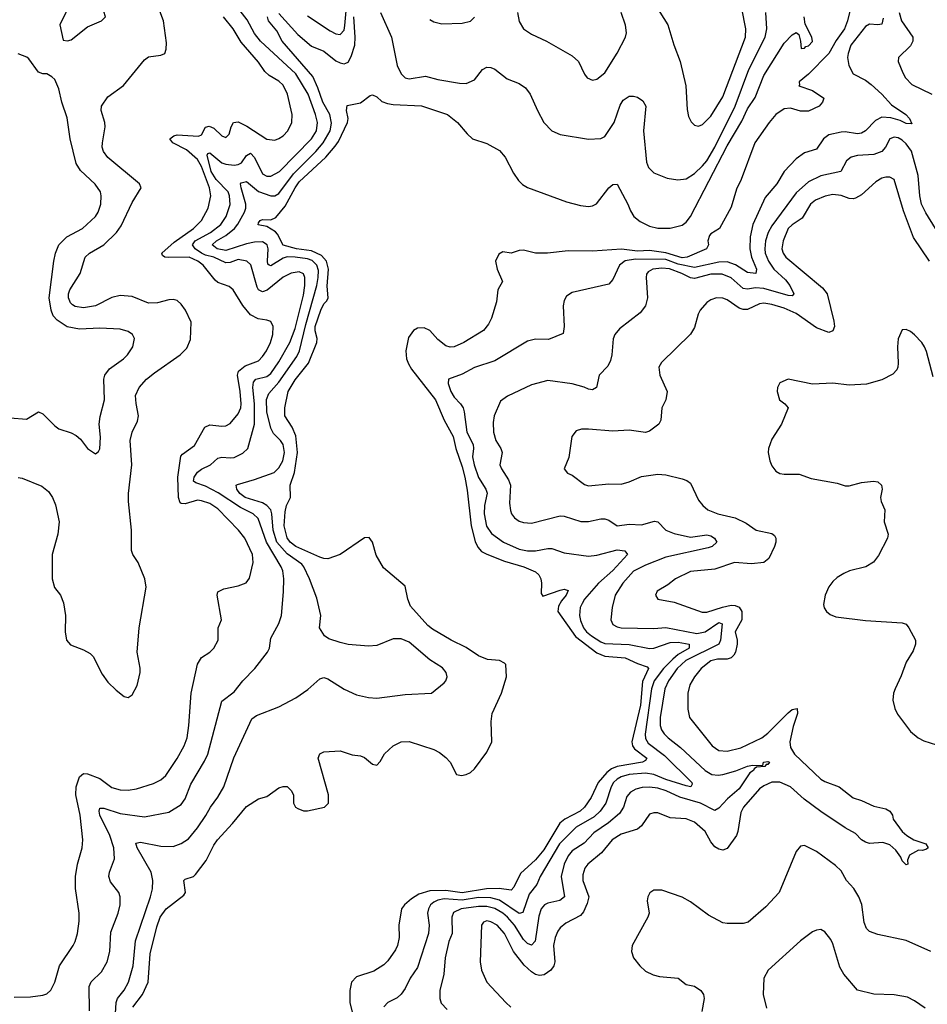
# Model space of a CAD drawing. Header units: inches. Extents: x 1173000 to 1307049, y 522583 to 678455.
# Tile 405 of 617: x 1260177 to 1264633, y 604062 to 608895. Entities that reach past the tile are written whole.
import ezdxf

# ---------------------------------------------------------------- set-up
doc = ezdxf.new("R2010")
doc.units = ezdxf.units.IN
doc.header["$MEASUREMENT"] = 0
doc.layers.add('B2660', color=7, linetype='Continuous')

msp = doc.modelspace()

# ---------------------------------------------------------------- linework, layer by layer
at = {"layer": 'B2660', "color": 5, "elevation": 940}
msp.add_lwpolyline([(1260450, 609048), (1260434, 609046), (1260434, 609034), (1260404, 608930), (1260374.8, 608870), (1260390, 608794), (1260412, 608792), (1260430, 608796), (1260510, 608860.5), (1260578, 608890), (1260599, 608910), (1260590, 608935.3), (1260516.6, 608976.6), (1260481.2, 609010), (1260470, 609028.7)], close=True, dxfattribs=at)
at = {"layer": 'B2660', "color": 5}
for points, elevation in [([(1263250, 609044.6), (1263359.1, 608870), (1263388.1, 608771.9), (1263419.7, 608690), (1263448.2, 608570), (1263454.1, 608454.1), (1263460.8, 608420.8), (1263473.5, 608393.5), (1263490, 608378), (1263510, 608373), (1263530, 608380.5), (1263570, 608421.6), (1263630, 608516.9), (1263740.7, 608810), (1263742.2, 608850), (1263722.5, 608950)], 860), ([(1261590, 608914.2), (1261700.9, 608840.9), (1261730, 608826.2), (1261750, 608822.2), (1261770, 608843.1), (1261773.2, 608866.8), (1261785.9, 609010)], 860), ([(1260170, 606647.4), (1260190, 606644.6), (1260286.1, 606606.1), (1260318.6, 606578.6), (1260338.7, 606550), (1260353.6, 606513.6), (1260370.2, 606430), (1260364.6, 606370), (1260337, 606270), (1260336, 606150), (1260347.5, 606107.5), (1260377.1, 606070), (1260393, 606033), (1260402, 605970), (1260400.5, 605890), (1260406.8, 605850), (1260426, 605826), (1260490, 605802.4), (1260523.7, 605783.7), (1260537.3, 605770), (1260582.3, 605682.3), (1260610, 605644), (1260650, 605604), (1260690, 605573.4), (1260710, 605568), (1260730, 605580.7), (1260753.4, 605626.6), (1260768.6, 605690), (1260768.4, 605711.5), (1260753.5, 605790), (1260763.5, 605910), (1260798.4, 606110), (1260791.1, 606151.1), (1260758.5, 606230), (1260733.1, 606270), (1260726.5, 606290), (1260725.7, 606390), (1260711.6, 606530), (1260711, 606570), (1260728.1, 606710), (1260719.9, 606830), (1260729, 606870), (1260755.7, 606924.3), (1260759.8, 606950), (1260748.2, 607011.8), (1260746.5, 607050), (1260763.9, 607090), (1260800.4, 607130), (1260838.2, 607161.8), (1260965.7, 607250), (1260997.8, 607282.2), (1261015.2, 607324.8), (1261018.8, 607410), (1260991.5, 607470), (1260970, 607499.4), (1260950, 607516.2), (1260930, 607521.8), (1260910, 607520.9), (1260854.4, 607505.6), (1260810, 607503.2), (1260730, 607536.4), (1260670, 607541.1), (1260630, 607531.2), (1260550, 607489.9), (1260490, 607481.1), (1260450, 607487.3), (1260436.1, 607496.1), (1260426, 607506), (1260416.7, 607530), (1260416.5, 607550), (1260422.7, 607570), (1260473.3, 607650), (1260498, 607730), (1260519.7, 607750), (1260590, 607790.8), (1260653.2, 607850), (1260676, 607884), (1260730, 607998.4), (1260773.2, 608070), (1260766, 608090), (1260610, 608218.8), (1260588.3, 608248.3), (1260582.4, 608270), (1260583.2, 608290), (1260596.2, 608370), (1260595.5, 608390), (1260577.3, 608450), (1260579.1, 608470), (1260610, 608516.5), (1260687.5, 608572.5), (1260790, 608698.9), (1260810, 608712.4), (1260870, 608720.4), (1260889.2, 608730), (1260896.2, 608750), (1260897.5, 608782.5), (1260882.6, 608890), (1260859.8, 608950)], 920), ([(1260519.9, 604030), (1260517.8, 604150), (1260527.8, 604172.2), (1260579.2, 604220.8), (1260607.3, 604270), (1260618.9, 604321.1), (1260624.7, 604415.3), (1260660.8, 604510), (1260670.6, 604550), (1260669.8, 604589.8), (1260663.1, 604610), (1260623.4, 604663.4), (1260615.6, 604690), (1260618.2, 604710), (1260643.3, 604776.7), (1260639.1, 604830), (1260619.6, 604890), (1260571.4, 604990), (1260567, 605010), (1260570, 605024), (1260590, 605024.5), (1260670, 604998.2), (1260790, 604981.6), (1260910, 605005.8), (1260970, 605042.4), (1260989.2, 605070.8), (1261017.7, 605142.3), (1261084.6, 605255.4), (1261100.6, 605290), (1261169.7, 605550), (1261230, 605595.2), (1261272.1, 605650), (1261331.1, 605710), (1261393, 605790), (1261403.1, 605810), (1261410, 605858.8), (1261449, 605931), (1261462.4, 605970), (1261473, 606087), (1261473.9, 606150), (1261468.7, 606190), (1261461.7, 606210), (1261388.7, 606330), (1261347.4, 606447.4), (1261323.2, 606470), (1261261.1, 606501.1), (1261152, 606572), (1261090, 606604.6), (1261041.7, 606621.7), (1261030.7, 606630.7), (1261033, 606650), (1261050, 606674.3), (1261070, 606689), (1261114.6, 606710), (1261150, 606742.2), (1261170, 606748.5), (1261210, 606743.8), (1261230, 606746.7), (1261272.8, 606767.2), (1261297.2, 606790), (1261330.3, 606909.7), (1261330, 607009.9), (1261321.9, 607090), (1261324.7, 607115.3), (1261336.8, 607130), (1261390, 607144.2), (1261410, 607157.8), (1261450, 607216.2), (1261503.4, 607310), (1261530, 607379.1), (1261570, 607543.7), (1261577.3, 607590), (1261577.9, 607630), (1261570, 607648.2), (1261550, 607657), (1261510, 607651.4), (1261470, 607631.4), (1261392.7, 607567.3), (1261370, 607558.6), (1261350, 607568.6), (1261342.5, 607582.5), (1261311.6, 607691.6), (1261292.6, 607710), (1261250, 607717.3), (1261210, 607703), (1261190, 607701.1), (1261130, 607729.1), (1261090, 607738.7), (1261070, 607748.5), (1261038.8, 607770), (1261025.1, 607790), (1261038.5, 607810), (1261113.3, 607850), (1261164.5, 607890), (1261190.8, 607930), (1261210, 607988), (1261208, 608030), (1261200.3, 608050), (1261142.2, 608110), (1261116.9, 608150), (1261097.1, 608230), (1261101.3, 608238.7), (1261110, 608242.3), (1261170, 608192.5), (1261190, 608185.5), (1261230, 608181.3), (1261250, 608183.8), (1261266.6, 608193.4), (1261290, 608229.2), (1261310, 608240.6), (1261330, 608218.9), (1261370, 608138.7), (1261390, 608126.6), (1261410, 608126.7), (1261452.8, 608150), (1261609.2, 608310), (1261633.6, 608350), (1261639.2, 608390), (1261629.9, 608430), (1261593.5, 608530), (1261533.1, 608630), (1261359, 608790), (1261330, 608827.9), (1261294.1, 608894.1), (1261259, 608939)], 860), ([(1261450, 608925.2), (1261542.2, 608822.2), (1261610, 608765.4), (1261670, 608740.5), (1261730, 608693.5), (1261750, 608683.1), (1261770, 608678), (1261778.5, 608681.5), (1261790, 608687.6), (1261805.2, 608714.8), (1261822.2, 608770), (1261824.6, 608810), (1261817.9, 608910)], 840), ([(1264256.5, 608950), (1264242.2, 608890), (1264226.2, 608850), (1264186.4, 608793.6), (1264150, 608729.8), (1264050, 608628.7), (1264004.4, 608590), (1264006, 608574), (1264002, 608570), (1264070, 608548.5), (1264124.9, 608510), (1264118.8, 608490), (1264102.8, 608470), (1264050, 608445.8), (1264010, 608445.5), (1263961.8, 608461.8), (1263930, 608458), (1263890.1, 608429.9), (1263857.6, 608390), (1263786, 608290), (1263719.6, 608110), (1263696.9, 608063.1), (1263670, 607975.1), (1263613, 607870), (1263570, 607843.6), (1263564.3, 607835.7), (1263556.5, 607810), (1263558.3, 607790), (1263548.7, 607770), (1263453.6, 607730), (1263430, 607726.2), (1263350, 607750.8), (1263270, 607761.8), (1263210, 607759), (1263131.3, 607768.7), (1262990, 607759.7), (1262870, 607760.9), (1262769.1, 607749.1), (1262708.8, 607748.8), (1262650, 607763.6), (1262630, 607762.9), (1262590, 607749.5), (1262550, 607755.1), (1262530, 607744), (1262514, 607710), (1262522, 607670), (1262547.3, 607610), (1262524.4, 607570), (1262518.4, 607510), (1262493.4, 607430), (1262479, 607401), (1262454, 607370), (1262357.3, 607310), (1262310, 607289.6), (1262290, 607288), (1262270, 607293.6), (1262230, 607325.7), (1262190, 607369.8), (1262162.7, 607382.7), (1262130, 607381), (1262110.1, 607369.9), (1262085.6, 607334.4), (1262072.3, 607270), (1262076.8, 607230), (1262085.8, 607205.8), (1262100.5, 607180.5), (1262217.9, 607030), (1262260.7, 606930), (1262306.1, 606850), (1262318.5, 606790), (1262350, 606700.8), (1262362.2, 606650), (1262373.8, 606586.2), (1262394.4, 606410), (1262414, 606334), (1262425.8, 606305.8), (1262444.8, 606284.8), (1262471, 606271), (1262557.4, 606237.4), (1262653.1, 606210), (1262710, 606184.7), (1262726.2, 606170), (1262735.8, 606150), (1262739.7, 606130), (1262738, 606078), (1262745.1, 606065.1), (1262830, 606095.5), (1262850, 606099.6), (1262870, 606093.4), (1262860.8, 606070), (1262837.4, 606042.6), (1262823, 606017), (1262819.8, 605990), (1262906.7, 605866.7), (1263010, 605786.5), (1263050, 605770.4), (1263150, 605763), (1263210, 605734.4), (1263258.4, 605718.4), (1263264.7, 605710), (1263234.2, 605645.8), (1263225.4, 605530), (1263183.3, 605350), (1263185.9, 605330), (1263195.5, 605315.5), (1263257, 605270), (1263250, 605258.7), (1263234.4, 605250), (1263110, 605229.4), (1263082.7, 605217.3), (1263060.4, 605199.6), (1263017.3, 605150), (1262982.1, 605077.9), (1262950, 605030), (1262928.6, 605010), (1262853.4, 604970), (1262829.5, 604950.5), (1262750, 604820.3), (1262710, 604770.9), (1262636.7, 604703.3), (1262602.8, 604637.2), (1262590, 604622.4), (1262530.7, 604630.7), (1262468.3, 604628.3), (1262350, 604608.5), (1262270, 604621.1), (1262190, 604619.2), (1262137.5, 604602.5), (1262100.5, 604579.5), (1262066.7, 604550), (1262052, 604530), (1262038.3, 604450), (1262039.8, 604390), (1262031.3, 604351.3), (1262022.3, 604330), (1261984.7, 604275.3), (1261964.7, 604255.3), (1261915.2, 604224.8), (1261830, 604196.8), (1261805.8, 604170), (1261798.1, 604130), (1261798.8, 604070), (1261822.1, 603970)], 820), ([(1261949, 608930), (1262002.6, 608810), (1262030.3, 608670), (1262050, 608628.8), (1262070, 608610.3), (1262090, 608605.6), (1262170, 608617.8), (1262230, 608602.2), (1262336.8, 608583.2), (1262370, 608581.5), (1262410, 608599.5), (1262450, 608650.4), (1262470, 608662.4), (1262490, 608661.3), (1262510, 608652.2), (1262570, 608605.3), (1262630, 608581.3), (1262660.5, 608560.5), (1262683.1, 608530), (1262718.9, 608450), (1262751.1, 608391.1), (1262789.2, 608349.2), (1262831, 608331), (1262970, 608309.2), (1263030, 608311.6), (1263050, 608321.7), (1263095.7, 608390), (1263125.1, 608474.9), (1263139.7, 608500.3), (1263170, 608519.1), (1263190, 608520.3), (1263210, 608514.7), (1263236.4, 608496.4), (1263251.9, 608470), (1263240.1, 608350), (1263255.2, 608195.2), (1263264.6, 608170), (1263290, 608144.2), (1263356.7, 608116.7), (1263409.1, 608109.1), (1263450, 608113.6), (1263490, 608139.7), (1263530, 608177.9), (1263550, 608202.7), (1263590, 608269), (1263689.3, 608470), (1263756.4, 608650), (1263836.6, 608810), (1263845.6, 608850), (1263840.7, 608930)], 840), ([(1262622, 608930), (1262630, 608886.8), (1262650.2, 608850.2), (1262690, 608823.6), (1262763, 608790), (1262890, 608718), (1262921.1, 608690), (1262950, 608627.3), (1262963, 608610), (1262990, 608598.4), (1263010, 608603.1), (1263050, 608634.4), (1263110, 608730.2), (1263152.2, 608810), (1263155.8, 608830), (1263152.1, 608867.9), (1263129.9, 608929.9)], 860), ([(1264494.4, 608930), (1264507.3, 608890), (1264563, 608810), (1264561.7, 608790), (1264550, 608767.3), (1264492.2, 608710), (1264490.3, 608690), (1264513.9, 608633.9), (1264526.9, 608610), (1264557.3, 608577.3), (1264655.3, 608530)], 860), ([(1260150, 604097.1), (1260230, 604098), (1260290, 604106), (1260310, 604113), (1260330, 604130.6), (1260349.7, 604170), (1260373.1, 604250), (1260439.1, 604350), (1260449.8, 604370.2), (1260460.3, 604410), (1260469.8, 604470), (1260469.8, 604510), (1260451.3, 604630), (1260450.6, 604689.4), (1260461.1, 604750), (1260483.2, 604830), (1260487.2, 604870), (1260473.3, 604990), (1260452.8, 605090), (1260455.2, 605130), (1260470, 605178.4), (1260490, 605195.2), (1260510, 605194), (1260570, 605170.8), (1260630, 605125.4), (1260670, 605114.4), (1260710, 605112.8), (1260750, 605119.2), (1260834.2, 605145.8), (1260870, 605163.2), (1260895.1, 605184.9), (1260951.1, 605268.9), (1260984.4, 605330), (1260999, 605370), (1261008, 605430), (1261018.4, 605590), (1261050, 605732.4), (1261070, 605764.6), (1261110, 605790.3), (1261129.7, 605810), (1261150.9, 605850), (1261152.2, 605910), (1261167.4, 605950), (1261146.2, 606070), (1261150, 606086), (1261179.1, 606100.9), (1261250, 606116), (1261288.6, 606131.4), (1261306.1, 606153.9), (1261323.5, 606230), (1261320.9, 606270), (1261282.6, 606350), (1261250.7, 606390), (1261150, 606494.6), (1261110, 606519.6), (1261070, 606534.1), (1261050, 606536.2), (1260990, 606517.9), (1260970, 606519.9), (1260964.4, 606524.4), (1260956.3, 606550), (1260953, 606650), (1260967.7, 606752.3), (1260976.7, 606763.3), (1261035.4, 606804.6), (1261085.6, 606894.4), (1261110, 606906.2), (1261170, 606900.1), (1261190, 606902.2), (1261210, 606913), (1261250, 606959.7), (1261262.9, 606990), (1261263.9, 607010), (1261259.9, 607070), (1261245.9, 607150), (1261250.7, 607169.3), (1261284.6, 607195.4), (1261350, 607221.4), (1261370, 607241.5), (1261389.2, 607270), (1261407.9, 607310), (1261419.8, 607350), (1261422.2, 607390), (1261410, 607413.3), (1261390, 607421.1), (1261347.3, 607427.3), (1261310, 607446), (1261273.1, 607493.1), (1261225.1, 607570), (1261204.9, 607584.9), (1261150, 607606), (1261136.3, 607616.3), (1261078.7, 607690), (1261051.4, 607710), (1261010, 607728.8), (1260907.8, 607727.7), (1260889.2, 607730), (1260878, 607738), (1260874.5, 607750), (1260936.2, 607803.8), (1261031, 607870), (1261069.3, 607910), (1261102.1, 607970), (1261114.9, 608030), (1261108.7, 608070), (1261070, 608174), (1261050, 608209.5), (1260995.8, 608255.8), (1260929, 608290), (1260913.8, 608310), (1260934.1, 608325.9), (1260950.3, 608329.7), (1261055.8, 608324.2), (1261070, 608330.2), (1261090, 608367.9), (1261107.6, 608372.4), (1261130, 608362.6), (1261170, 608325.8), (1261190, 608317.4), (1261206.1, 608333.9), (1261215.4, 608370), (1261227.4, 608390), (1261250, 608394.1), (1261293.1, 608373.1), (1261390, 608309.2), (1261430, 608304.7), (1261450, 608311.3), (1261470, 608324.9), (1261493.5, 608350), (1261513.8, 608390), (1261515.2, 608430), (1261491.6, 608530), (1261470, 608573.3), (1261450, 608593.3), (1261401.6, 608621.6), (1261380.2, 608640.2), (1261350, 608686.8), (1261264.7, 608784.7), (1261225.6, 608850), (1261177.4, 608910)], 880), ([(1260645.2, 603990), (1260650.9, 604070), (1260657.3, 604090), (1260690, 604132), (1260710.9, 604170), (1260733.5, 604250), (1260746.3, 604373.7), (1260819.9, 604590), (1260829.1, 604629.1), (1260831.1, 604670), (1260822, 604710), (1260754.6, 604830), (1260747.4, 604852.6), (1260770, 604857.1), (1260870, 604839), (1260930, 604836.1), (1260970, 604851.7), (1261005.3, 604874.7), (1261050, 604928.2), (1261091.7, 604988.3), (1261113.2, 605030), (1261150, 605079.1), (1261178.6, 605130), (1261227.7, 605272.3), (1261317.5, 605462.6), (1261340.3, 605479.7), (1261450, 605521.8), (1261533.2, 605566.8), (1261592.3, 605607.7), (1261650, 605659.5), (1261670, 605665.7), (1261690, 605660.3), (1261770, 605609.1), (1261830, 605581.3), (1261890, 605567.7), (1261930, 605564.9), (1262070, 605583.2), (1262199, 605590), (1262260.4, 605639.6), (1262269.6, 605650), (1262275.8, 605670), (1262271.2, 605690), (1262253.4, 605713.4), (1262190, 605752.8), (1262090, 605838.8), (1262050, 605855.6), (1262010, 605855.4), (1261930, 605823), (1261890, 605819.7), (1261790, 605828.6), (1261750, 605837.6), (1261695.7, 605855.7), (1261673.6, 605870), (1261648.5, 605910), (1261655.8, 605970), (1261636.4, 606056.4), (1261599.4, 606150), (1261572, 606210), (1261561.7, 606221.7), (1261490, 606272.6), (1261439.1, 606330), (1261420.9, 606390), (1261415.6, 606470), (1261409.9, 606490), (1261391.3, 606511.3), (1261370, 606523), (1261284.4, 606550), (1261258.5, 606570), (1261242.7, 606590), (1261239.7, 606610), (1261245.8, 606614.2), (1261330, 606637.4), (1261426.8, 606673.2), (1261450, 606695), (1261469.9, 606730), (1261477, 606770), (1261471.2, 606810), (1261458.1, 606830), (1261423.5, 606863.5), (1261410.5, 606890.5), (1261390.9, 606970), (1261389, 607031), (1261399.8, 607060.2), (1261450, 607115.9), (1261537.5, 607242.5), (1261551, 607269), (1261581.2, 607398.8), (1261635.5, 607590), (1261643.2, 607630), (1261643.5, 607663.5), (1261635.9, 607690), (1261612.7, 607712.7), (1261590, 607720.6), (1261530.3, 607729.7), (1261490, 607730.8), (1261470, 607725), (1261410, 607687.3), (1261402, 607690), (1261395.8, 607695.8), (1261393.1, 607710), (1261397.4, 607770), (1261392.4, 607790), (1261370, 607805.1), (1261330, 607803), (1261290, 607794.6), (1261190, 607761.8), (1261147.4, 607770), (1261122, 607790), (1261143.8, 607810), (1261190, 607835.5), (1261232.1, 607870), (1261248.9, 607891.1), (1261280.3, 607950), (1261287.4, 607970), (1261286.9, 607990), (1261264.2, 608070), (1261261.2, 608090), (1261265.2, 608094.8), (1261290, 608100.8), (1261350, 608052.6), (1261410, 608030.1), (1261430, 608030.1), (1261450, 608042.4), (1261521, 608139), (1261631.8, 608248.2), (1261667.1, 608290), (1261700.7, 608350), (1261707.8, 608387.7), (1261699.2, 608430), (1261665.5, 608490), (1261641.2, 608561.2), (1261616.1, 608616.1), (1261465.8, 608790), (1261439.9, 608839.9), (1261398.4, 608890), (1261394.5, 608910)], 840), ([(1260732.5, 604047.5), (1260779.9, 604110), (1260808.1, 604170), (1260818, 604310), (1260850, 604442), (1260867.1, 604490), (1260895.7, 604530), (1260983, 604597), (1260991.2, 604610), (1260982.4, 604670), (1260990, 604677), (1261030, 604688.8), (1261040.1, 604699.9), (1261092.3, 604767.7), (1261130, 604842.6), (1261148.9, 604870), (1261222.6, 604950), (1261290, 605032.7), (1261350, 605070.8), (1261390, 605082), (1261450, 605124.7), (1261470, 605131.3), (1261490, 605131.3), (1261510, 605112), (1261521, 605090), (1261520.7, 605050), (1261530.7, 605030), (1261543, 605023), (1261570, 605012), (1261590, 605012), (1261673.2, 605030), (1261694, 605050), (1261693.6, 605090), (1261642, 605270), (1261650, 605292), (1261670, 605302), (1261750, 605306), (1261810, 605286), (1261850, 605281), (1261870, 605274), (1261910, 605241), (1261930, 605236), (1261946.8, 605253.2), (1261968.3, 605291.7), (1262010, 605330.5), (1262050, 605350.4), (1262090, 605352.4), (1262210, 605312.7), (1262238.3, 605298.3), (1262270, 605274), (1262290, 605250.7), (1262322, 605190), (1262345.9, 605185.9), (1262370, 605190.2), (1262390, 605200.2), (1262410, 605218.3), (1262470, 605299), (1262495.7, 605350), (1262492.4, 605450), (1262497.2, 605490), (1262542.9, 605590), (1262567.8, 605670), (1262564.2, 605730), (1262557.1, 605737.1), (1262532.3, 605750), (1262474.4, 605754.4), (1262430, 605772), (1262370, 605813.5), (1262294.8, 605850), (1262203.7, 605903.7), (1262181.5, 605921.5), (1262095.9, 606015.9), (1262082.6, 606050), (1262070, 606114.6), (1261964, 606204), (1261926.6, 606266.6), (1261909, 606330), (1261893.7, 606353.7), (1261870, 606351.6), (1261750, 606270.4), (1261690, 606249.1), (1261670, 606249.9), (1261650, 606257), (1261533.2, 606310), (1261505.7, 606330), (1261490, 606352.3), (1261476.1, 606410), (1261480.9, 606479.1), (1261486.3, 606510), (1261506.8, 606550), (1261504.8, 606610), (1261527.1, 606672.9), (1261541.8, 606770), (1261532.3, 606852.3), (1261515.5, 606895.5), (1261478.6, 606950), (1261478.7, 606990), (1261495.3, 607070), (1261530, 607127.1), (1261594.9, 607210), (1261636.8, 607310), (1261637.4, 607330), (1261627.3, 607367.3), (1261628.6, 607390), (1261655.8, 607470), (1261670, 607500.7), (1261684.6, 607515.4), (1261690.9, 607530), (1261687.5, 607587.5), (1261693.9, 607670), (1261683.3, 607710), (1261658.2, 607738.2), (1261610, 607760.1), (1261536.9, 607770), (1261470, 607787.8), (1261442.9, 607842.9), (1261433.5, 607853.5), (1261390, 607879.8), (1261348.3, 607888.3), (1261350, 607898.8), (1261358, 607910), (1261370, 607914.9), (1261410, 607913), (1261435.2, 607924.8), (1261480.6, 607979.4), (1261530, 608070.6), (1261550, 608099.1), (1261679.9, 608220.1), (1261725.4, 608274.6), (1261742, 608298), (1261786.4, 608390), (1261789.7, 608410), (1261780.9, 608450), (1261785.6, 608474.4), (1261850, 608486.8), (1261897.2, 608522.8), (1261910, 608526.8), (1261930, 608517.3), (1261954.4, 608494.4), (1261983.2, 608483.2), (1262010, 608478.2), (1262150, 608471.8), (1262277.3, 608430), (1262327.3, 608390), (1262374.2, 608334.2), (1262401, 608310), (1262470, 608288.2), (1262533, 608253), (1262560.5, 608220.5), (1262601.6, 608141.6), (1262625.7, 608105.7), (1262645.9, 608085.9), (1262670, 608072), (1262861.4, 608001.4), (1262930, 607983.9), (1262970, 607979), (1262990, 607981.7), (1263008.6, 607991.4), (1263069.8, 608070.2), (1263090, 608086.7), (1263110, 608088.2), (1263163, 607990), (1263176.4, 607956.4), (1263193, 607930), (1263223.9, 607903.9), (1263270, 607881.1), (1263310, 607871.8), (1263370, 607872), (1263430, 607886.5), (1263450, 607901.5), (1263470.3, 607929.7), (1263650, 608275.5), (1263723.1, 608396.9), (1263750, 608457.7), (1263787.4, 608512.6), (1263830, 608621.6), (1263930, 608780.5), (1263970, 608821), (1263990, 608832), (1264002, 608822), (1264011.3, 608790), (1264014, 608754), (1264030, 608756), (1264036.6, 608763.4), (1264050, 608766.7), (1264070, 608788.2), (1264066, 608810), (1264033.1, 608873.1), (1264029, 608910)], 820), ([(1264417, 608903), (1264410, 608874), (1264390.1, 608869.9), (1264350, 608872.8), (1264330, 608862.7), (1264258.4, 608770), (1264243.9, 608730), (1264242.1, 608710), (1264247.7, 608670), (1264270, 608630.3), (1264330, 608597.8), (1264357.7, 608577.7), (1264410.2, 608530), (1264457.7, 608477.7), (1264527.4, 608430), (1264546.3, 608410), (1264556.5, 608383.5), (1264530, 608386.4), (1264500.5, 608400.5), (1264453.9, 608414), (1264410, 608417.6), (1264379.2, 608400.8), (1264330.2, 608350), (1264310, 608338.4), (1264290, 608334.7), (1264230, 608344.3), (1264210, 608343.2), (1264150.6, 608329.4), (1264124.4, 608310), (1264090, 608259.8), (1264030, 608241.7), (1263990, 608212.3), (1263930.1, 608149.9), (1263894.2, 608090), (1263837.6, 608022.4), (1263775.9, 607890), (1263764, 607830), (1263762.1, 607770), (1263769.7, 607729.7), (1263795.4, 607670), (1263791.4, 607648.6), (1263750, 607653.8), (1263691.4, 607691.4), (1263650, 607706.1), (1263610, 607705.7), (1263490, 607679.2), (1263410, 607695.6), (1263350, 607718.6), (1263200.4, 607719.6), (1263149.1, 607710.9), (1263122.1, 607690), (1263090, 607620.5), (1263070, 607596.4), (1262890, 607556), (1262862.2, 607537.8), (1262850, 607517.2), (1262844.9, 607490), (1262851.1, 607388.9), (1262845.2, 607354.8), (1262773.8, 607326.2), (1262710, 607327.7), (1262670, 607318), (1262510, 607221.2), (1262410, 607187.9), (1262350, 607155.9), (1262283.1, 607130), (1262280.2, 607110), (1262293.7, 607070), (1262310, 607041.6), (1262341.2, 607010), (1262354, 606990), (1262360.1, 606970), (1262372.3, 606870), (1262402.9, 606810), (1262405.5, 606790), (1262400.6, 606750), (1262408.4, 606710), (1262430, 606647.2), (1262466.3, 606590), (1262471.6, 606571.6), (1262458.9, 606510), (1262457.2, 606470), (1262469.7, 606409.7), (1262493.1, 606373.1), (1262552.8, 606330), (1262630, 606296.8), (1262670, 606288.2), (1262710, 606287.9), (1262770, 606299.8), (1262790, 606299), (1262850, 606278.2), (1262970, 606261.3), (1263010, 606267.2), (1263110, 606293.2), (1263147.8, 606287.8), (1263160.8, 606270), (1263090, 606190.9), (1263018.5, 606130), (1262950.1, 606050), (1262938.3, 606030), (1262929, 606010), (1262925.5, 605970), (1262930, 605946), (1262944.7, 605910), (1262960.3, 605890), (1262985, 605870), (1263030, 605840.8), (1263050, 605832.9), (1263170, 605827.6), (1263270, 605808), (1263290, 605810.9), (1263370, 605838.5), (1263410, 605840.1), (1263463.5, 605830), (1263464.6, 605810), (1263410, 605779), (1263383.1, 605756.9), (1263337.8, 605710), (1263292.6, 605650), (1263279.1, 605610), (1263247.8, 605387.8), (1263250, 605366.7), (1263263, 605343.1), (1263342.8, 605282.8), (1263477.2, 605150), (1263478, 605142), (1263472, 605130), (1263450, 605134.3), (1263350, 605165.7), (1263290.4, 605190.4), (1263250, 605196), (1263170, 605189.3), (1263130, 605177.8), (1263110, 605166.8), (1263092.7, 605150), (1263080.7, 605130), (1263054.9, 605050), (1263027.7, 605010), (1262997.1, 604982.9), (1262908.9, 604931.1), (1262827.9, 604850), (1262733.1, 604690), (1262715.9, 604650), (1262678.2, 604601.8), (1262647.6, 604512.4), (1262630, 604507.3), (1262533.1, 604573.1), (1262490, 604583.9), (1262430, 604586.1), (1262350, 604573), (1262261, 604579), (1262230, 604573.5), (1262210, 604562.9), (1262194.8, 604550), (1262184, 604530), (1262179.8, 604510), (1262187.3, 604450), (1262183.8, 604410), (1262130, 604242.6), (1262093.7, 604190), (1262070, 604138.9), (1262050, 604110.9), (1262030, 604094), (1261983.8, 604070), (1261965.7, 604050)], 840), ([(1262190, 608895.6), (1262210, 608884), (1262250, 608874.3), (1262350, 608878), (1262390, 608888.8), (1262410, 608908.4)], 860), ([(1260130, 606941.6), (1260210, 606934), (1260270, 606970.4), (1260290, 606961.1), (1260350, 606901.3), (1260370, 606887), (1260430, 606867), (1260454.1, 606854.1), (1260475.6, 606835.6), (1260510, 606791), (1260550, 606764.7), (1260564.7, 606775.3), (1260571.3, 606788.7), (1260573.5, 606846.5), (1260568, 606910), (1260572.9, 606947.1), (1260593.8, 607030), (1260589.8, 607130), (1260594.5, 607150), (1260618, 607182), (1260686.6, 607230), (1260706.9, 607250), (1260732.4, 607290), (1260741.1, 607330), (1260731.3, 607350), (1260710, 607365.4), (1260670, 607376.8), (1260570, 607381.8), (1260470, 607376.4), (1260410, 607386.9), (1260360.5, 607420.5), (1260341.9, 607441.9), (1260332.2, 607470), (1260322.6, 607530), (1260344.6, 607710), (1260352.9, 607750), (1260369, 607790), (1260408.7, 607830), (1260484.7, 607870), (1260550, 607929.1), (1260562.3, 607950), (1260575.8, 607990), (1260577.8, 608030), (1260574, 608050), (1260548.5, 608088.5), (1260475, 608155), (1260454.1, 608190), (1260424.8, 608310), (1260410, 608413.2), (1260383.5, 608490), (1260370, 608555.3), (1260350, 608602), (1260335.5, 608615.5), (1260310, 608629.2), (1260290, 608629.5), (1260270, 608638), (1260222.7, 608702.7), (1260211.4, 608711.4), (1260170, 608728)], 940), ([(1264674.3, 607870), (1264626.4, 607946.4), (1264605.4, 607990), (1264595.9, 608030), (1264587.8, 608130), (1264556.1, 608250), (1264530, 608286.7), (1264510, 608303.4), (1264490, 608315.7), (1264470, 608319.4), (1264450, 608309.7), (1264428.6, 608270), (1264410, 608248.4), (1264370, 608233.4), (1264290, 608229), (1264260.1, 608219.9), (1264237.1, 608202.9), (1264208.2, 608150), (1264110, 608128.1), (1264050, 608099.9), (1263990, 608045.7), (1263870, 607883.9), (1263851.8, 607850), (1263839.3, 607810), (1263834.8, 607770), (1263837.5, 607750), (1263853.7, 607710), (1263879.6, 607670), (1263937.6, 607617.6), (1263958.3, 607590), (1263978.3, 607550), (1263970, 607539.3), (1263950, 607540.6), (1263830, 607575.4), (1263790, 607579.4), (1263750, 607572.4), (1263730, 607575.3), (1263670, 607627.4), (1263625.3, 607645.3), (1263570, 607646.2), (1263490, 607625.2), (1263470, 607628.3), (1263427.6, 607650), (1263368.1, 607671.9), (1263330, 607675.4), (1263285.3, 607670), (1263263.2, 607656.8), (1263254.7, 607645.3), (1263252.2, 607630), (1263258.8, 607530), (1263249.1, 607490), (1263224.3, 607455.7), (1263122, 607378), (1263099.5, 607350), (1263091.3, 607328.7), (1263085, 607250), (1263078.4, 607221.6), (1263065.3, 607194.7), (1263022.3, 607150), (1263008.7, 607090), (1262990, 607078.2), (1262970, 607081), (1262948.2, 607091.8), (1262890, 607108.1), (1262770, 607124.7), (1262690, 607102.9), (1262572.1, 607047.9), (1262538, 607022), (1262506.7, 606950), (1262501.6, 606918.4), (1262502.7, 606870), (1262514.8, 606830), (1262540.1, 606790), (1262545.3, 606770), (1262534.7, 606710), (1262542.3, 606690), (1262577.2, 606637.2), (1262586.9, 606610), (1262582.4, 606522.4), (1262586.1, 606486.1), (1262591.3, 606470), (1262606.5, 606450), (1262630, 606433.4), (1262650, 606426.5), (1262690, 606424.1), (1262830, 606459), (1262850, 606458), (1262931.8, 606431.8), (1262970, 606432.5), (1263030, 606445), (1263050, 606444.9), (1263070, 606438.9), (1263111.3, 606411.3), (1263170, 606418.5), (1263230, 606416), (1263293.5, 606433.5), (1263311, 606431), (1263349.1, 606390), (1263390, 606373.3), (1263470, 606355), (1263550, 606366), (1263570, 606362.2), (1263589, 606350), (1263599.7, 606330), (1263576.5, 606310), (1263557.8, 606302.2), (1263350, 606256.4), (1263250, 606218.3), (1263191.4, 606188.6), (1263138.6, 606130), (1263100.9, 606070), (1263085.4, 606010), (1263079.2, 605950), (1263090, 605925.8), (1263110, 605914.7), (1263130.1, 605910.1), (1263290, 605906), (1263350, 605912), (1263501.5, 605881.5), (1263542.8, 605890), (1263610, 605935.5), (1263626.5, 605930), (1263618.5, 605850), (1263608.9, 605830), (1263447.8, 605750), (1263405.9, 605710), (1263362.2, 605650), (1263344.5, 605610), (1263322.2, 605470), (1263322.4, 605430), (1263328.5, 605410), (1263340.5, 605390), (1263360.6, 605370), (1263421.8, 605321.9), (1263543.2, 605210), (1263575.8, 605190), (1263606, 605186), (1263630, 605190.1), (1263692.6, 605207.4), (1263750.1, 605230.1), (1263775.8, 605235.8), (1263826, 605234), (1263829.6, 605250), (1263850, 605253.7), (1263858, 605250), (1263850, 605238.4), (1263841.6, 605238.4), (1263834.8, 605230), (1263794.7, 605225.3), (1263782.4, 605217.6), (1263779.3, 605210), (1263762.2, 605197.8), (1263710, 605119), (1263652.5, 605070), (1263610, 605024.8), (1263590, 605013.1), (1263520.3, 605050), (1263418.7, 605078.7), (1263351.5, 605110), (1263310, 605122.6), (1263270, 605128.2), (1263233.7, 605126.3), (1263201.9, 605118.1), (1263176.4, 605103.6), (1263158.7, 605081.3), (1263141.7, 605030), (1263121.6, 604998.4), (1263067.3, 604952.7), (1262996, 604904), (1262947.8, 604852.2), (1262890, 604815.4), (1262869.2, 604790.8), (1262849.7, 604750), (1262835.2, 604690), (1262851.6, 604590), (1262829, 604571), (1262770, 604558.5), (1262753.6, 604550), (1262737, 604530), (1262725.3, 604494.7), (1262708.1, 604371.9), (1262690, 604351.4), (1262670, 604361), (1262650, 604380.4), (1262606.3, 604450), (1262572.8, 604490), (1262549.5, 604510), (1262510, 604532.8), (1262470, 604541.2), (1262430, 604542.3), (1262344.9, 604530), (1262307.5, 604512.5), (1262298.5, 604490), (1262300.8, 604410), (1262284.5, 604370), (1262265.3, 604290), (1262259, 604210), (1262239.7, 604130), (1262239.2, 604090), (1262246.7, 604066.7), (1262275.8, 604035.8)], 860), ([(1264644.2, 607710), (1264566, 607826), (1264517, 607957), (1264470.8, 608110), (1264450, 608121.6), (1264430, 608122.9), (1264410, 608117.1), (1264380.6, 608099.4), (1264310, 608035.3), (1264281.1, 608018.9), (1264270, 608015.4), (1264250, 608017.7), (1264210, 608032.7), (1264170, 608037.6), (1264131.2, 608028.8), (1264084.7, 608010), (1264060.1, 607990), (1264018.9, 607921.1), (1263970, 607888.6), (1263950.8, 607870), (1263926.1, 607810), (1263919.8, 607770), (1263925.1, 607750), (1263938.3, 607730), (1264118.2, 607578.2), (1264141.8, 607550), (1264175.1, 607415.1), (1264176.8, 607390), (1264170, 607368.7), (1264150, 607360.2), (1264090, 607382), (1263990, 607452.4), (1263930, 607478.4), (1263870, 607497.9), (1263830, 607503.1), (1263810, 607500.4), (1263750, 607472.2), (1263730, 607472.5), (1263710, 607479.9), (1263650, 607520.6), (1263630, 607528.9), (1263598, 607530), (1263570, 607519.8), (1263550, 607506.9), (1263518, 607470), (1263508, 607450), (1263490, 607383.7), (1263470, 607351.6), (1263328.1, 607211.9), (1263315.3, 607190), (1263320.3, 607150), (1263356.1, 607070), (1263350.2, 607030), (1263330.2, 606989.8), (1263324.2, 606930), (1263315.3, 606910), (1263270, 606874.8), (1263250, 606869), (1263170, 606880.3), (1263090, 606876.2), (1262970, 606886), (1262935.6, 606884.4), (1262910, 606877.6), (1262887.2, 606850), (1262873.8, 606746.2), (1262850.6, 606690), (1262866.8, 606670), (1262890, 606658.7), (1262950, 606614.3), (1262970, 606607.2), (1263070, 606616.5), (1263130, 606615.6), (1263170, 606625.9), (1263230, 606652.4), (1263310, 606664.6), (1263350, 606661.5), (1263430, 606641.3), (1263452.7, 606632.7), (1263470, 606619.5), (1263510, 606536.4), (1263530.4, 606510), (1263556.4, 606490), (1263605.5, 606470), (1263690, 606449.6), (1263743.2, 606423.2), (1263792.8, 606390), (1263870, 606372.9), (1263883.1, 606363.1), (1263889.5, 606350), (1263889.6, 606330), (1263883.1, 606310), (1263854.5, 606250), (1263830, 606231.5), (1263770, 606224.3), (1263686.8, 606230), (1263590, 606198.5), (1263470, 606186.6), (1263396.5, 606150), (1263359, 606121), (1263306.4, 606090), (1263298, 606070), (1263311, 606050), (1263390, 606036.1), (1263527.1, 605987.1), (1263550, 605986.4), (1263627.8, 606012.2), (1263670, 606020.9), (1263690, 606019.9), (1263710, 606010.7), (1263722.1, 605990), (1263723, 605950), (1263689.6, 605890), (1263699.4, 605850), (1263699, 605830), (1263691.3, 605790), (1263683.7, 605776.3), (1263670, 605762.8), (1263650, 605756.9), (1263603.3, 605756.7), (1263570, 605748.4), (1263523.2, 605710), (1263491, 605670), (1263467.3, 605630), (1263457.8, 605590), (1263458, 605510), (1263466.5, 605470), (1263576.5, 605330), (1263610, 605308), (1263650, 605303.9), (1263718.3, 605321.7), (1263821.1, 605370), (1263850, 605392.7), (1263950, 605493), (1263970, 605508.8), (1263994.3, 605514.3), (1263996.5, 605490), (1263974, 605426), (1263959.1, 605350), (1263962.2, 605322.2), (1263980.8, 605290), (1264110, 605166.7), (1264130, 605155.3), (1264200.4, 605130), (1264270, 605074.9), (1264310, 605062.8), (1264370, 605034.3), (1264430, 605021.3), (1264450, 605010.4), (1264463, 604990), (1264465.5, 604970), (1264510.5, 604910), (1264533.4, 604890), (1264567.3, 604870), (1264626.8, 604850), (1264637.1, 604830), (1264630, 604822.9), (1264610, 604816.9), (1264590, 604818.9), (1264545.6, 604794.4), (1264535.3, 604770), (1264537.1, 604750), (1264530, 604746), (1264510, 604767), (1264503.6, 604783.6), (1264478.7, 604818.7), (1264450, 604844), (1264415.4, 604855.4), (1264350, 604851.8), (1264330, 604857.3), (1264309.9, 604870), (1264280.6, 604900.6), (1264230, 604928.3), (1264110, 605007.9), (1264028.7, 605068.7), (1263960.9, 605130), (1263910, 605152), (1263870, 605152.1), (1263830, 605135), (1263810, 605119.5), (1263730.9, 605030), (1263717.3, 605002.7), (1263703.5, 604910), (1263696.4, 604890), (1263650, 604827.3), (1263630, 604818), (1263610, 604822.9), (1263590, 604835.3), (1263570, 604859.8), (1263542.3, 604910), (1263490, 604955.6), (1263450, 604972.4), (1263370, 604978), (1263310, 605002.2), (1263290, 605002.4), (1263270, 604994.8), (1263230, 604938.7), (1263210, 604921.7), (1263130, 604896.4), (1263086.4, 604870), (1263033.8, 604806.2), (1262966.2, 604750), (1262952.3, 604730), (1262942.4, 604697.6), (1262941.5, 604670), (1262971.8, 604590), (1262963.9, 604556.1), (1262944.7, 604515.3), (1262930, 604497.3), (1262859.2, 604460.7), (1262830, 604436.8), (1262818.6, 604421.4), (1262805.5, 604390), (1262798.1, 604350), (1262804.3, 604270), (1262799.4, 604250), (1262785.2, 604230), (1262752.7, 604207.3), (1262730, 604203.9), (1262708.9, 604208.9), (1262690, 604220.7), (1262654.2, 604254.2), (1262600.9, 604320.9), (1262558.2, 604410), (1262520.7, 604450), (1262490, 604466.6), (1262470, 604471), (1262455, 604465), (1262444.5, 604450), (1262437.5, 604270), (1262444.4, 604230), (1262471, 604171), (1262563.6, 604070), (1262588.6, 604048.6)], 880), ([(1264662.7, 607142.7), (1264630, 607266), (1264619.2, 607290), (1264606.6, 607310), (1264570, 607347.8), (1264550, 607365.1), (1264530, 607374.5), (1264510, 607372.3), (1264490, 607328.7), (1264486.5, 607290), (1264490.3, 607209.8), (1264489, 607190), (1264483, 607177), (1264464.1, 607155.9), (1264410, 607127.3), (1264334.3, 607105.7), (1264250, 607100.8), (1264169.3, 607110.7), (1264070, 607106.2), (1263950, 607131.3), (1263910, 607112), (1263898, 607090), (1263895.5, 607070), (1263908.2, 607030), (1263934, 607010), (1263950.5, 606990), (1263917.6, 606910), (1263870, 606836), (1263853.8, 606790), (1263852.6, 606770), (1263860.9, 606730), (1263870, 606705.5), (1263890, 606679.5), (1263910, 606668), (1263930, 606664.2), (1264004.5, 606664.4), (1264063.4, 606643.4), (1264190, 606620.3), (1264230, 606606.7), (1264250, 606606.5), (1264310, 606623), (1264369.4, 606629.4), (1264390, 606626.4), (1264408.1, 606610), (1264411, 606590), (1264403.5, 606550), (1264407.1, 606530), (1264425, 606490), (1264420.8, 606430), (1264440.8, 606370), (1264438, 606350), (1264394.2, 606265.8), (1264368.3, 606231.6), (1264330.8, 606209.2), (1264251, 606189), (1264222.9, 606177.1), (1264190, 606156.3), (1264170, 606137.6), (1264149.3, 606110.7), (1264131.8, 606070), (1264124.2, 606024.2), (1264127.4, 606007.4), (1264139.1, 605990), (1264156, 605976), (1264184.5, 605964.5), (1264330, 605945.2), (1264510, 605934.7), (1264530, 605927.2), (1264543.2, 605910), (1264574.7, 605850), (1264575.8, 605830), (1264563.5, 605796.5), (1264530, 605740.9), (1264505.5, 605674.5), (1264474.9, 605610), (1264467.4, 605590), (1264464.8, 605555.2), (1264473.9, 605513.9), (1264486.9, 605486.9), (1264550, 605400.5), (1264587.7, 605370), (1264615.4, 605355.4), (1264710, 605326.3)], 920), ([(1264650, 604320.3), (1264530, 604375.8), (1264390, 604404.1), (1264350, 604419.8), (1264334.8, 604434.8), (1264322.9, 604462.9), (1264311.8, 604551.8), (1264297.7, 604590), (1264272.5, 604630), (1264236.5, 604670), (1264210, 604716.4), (1264182.5, 604742.5), (1264090, 604811.9), (1264030, 604841.6), (1264010, 604838.4), (1263990, 604812.3), (1263906.3, 604610), (1263840, 604540), (1263754.4, 604465.6), (1263730, 604459.3), (1263650, 604458.8), (1263630, 604462.5), (1263559, 604499), (1263470, 604565.3), (1263430, 604587.6), (1263330, 604622.6), (1263290, 604623), (1263270.3, 604609.8), (1263260.9, 604590), (1263257.8, 604570), (1263267.4, 604510), (1263261.7, 604490), (1263184.6, 604350), (1263180.9, 604320.9), (1263190.3, 604290.3), (1263222.4, 604250), (1263250, 604224.9), (1263286.6, 604206.6), (1263317.8, 604197.7), (1263410, 604190.2), (1263450, 604159.2), (1263490.8, 604150.8), (1263521.1, 604130), (1263534.7, 604110), (1263538, 604090), (1263526, 604026)], 920), ([(1264622.5, 604042.5), (1264570, 604079.7), (1264536.3, 604096.3), (1264470, 604108.5), (1264370, 604111.1), (1264290, 604131.5), (1264224.2, 604210), (1264203.7, 604243.7), (1264170, 604359), (1264160.1, 604380.1), (1264130, 604418), (1264110, 604429.4), (1264090, 604426.6), (1264070, 604417), (1264010, 604373.6), (1263852.7, 604230), (1263830.4, 604190), (1263826.7, 604110), (1263843.4, 604043.4)], 940)]:
    msp.add_lwpolyline(points, dxfattribs=dict(at, elevation=elevation))

doc.saveas('drawing.dxf')
